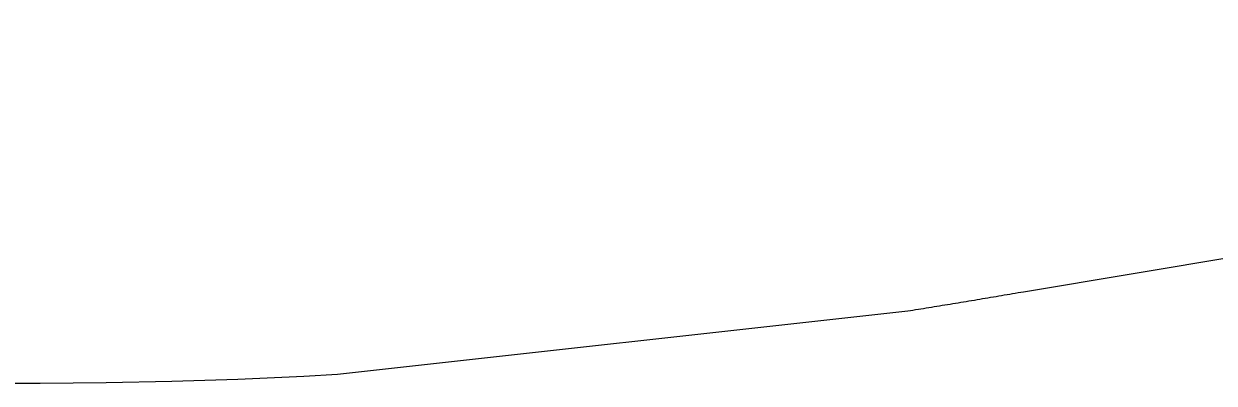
# Model space of a CAD drawing. Extents: x 2071991 to 2268989, y 436479 to 469629.
# Drawn here: x 2222499 to 2223647, y 437786 to 438133 of the extents above; entities that cross this region are included whole.
import ezdxf

# ---------------------------------------------------------------- set-up
doc = ezdxf.new("R2010")
doc.units = 0
doc.layers.add('approx_PSA', color=7, linetype='Continuous')

msp = doc.modelspace()

# ---------------------------------------------------------------- linework, layer by layer
at = {"layer": 'approx_PSA'}
for p, q in [((2223463.4, 437874), (2225005.5, 438132.7)), ((2223405.5, 437864.3), (2223408.1, 437864.7)), ((2223408.1, 437864.7), (2223410.7, 437865.2)), ((2223410.7, 437865.2), (2223413.3, 437865.6)), ((2223413.3, 437865.6), (2223415.9, 437866)), ((2223415.9, 437866), (2223418.5, 437866.5)), ((2223418.5, 437866.5), (2223421.1, 437866.9)), ((2223421.1, 437866.9), (2223423.8, 437867.4)), ((2223423.8, 437867.4), (2223426.4, 437867.8)), ((2223426.4, 437867.8), (2223429, 437868.2)), ((2223429, 437868.2), (2223431.6, 437868.7)), ((2223431.6, 437868.7), (2223434.3, 437869.1)), ((2223434.3, 437869.1), (2223436.9, 437869.5)), ((2223436.9, 437869.5), (2223439.5, 437870)), ((2223439.5, 437870), (2223442.2, 437870.4)), ((2223442.2, 437870.4), (2223444.8, 437870.9)), ((2223444.8, 437870.9), (2223447.4, 437871.3)), ((2223447.4, 437871.3), (2223450.1, 437871.8)), ((2223450.1, 437871.8), (2223452.8, 437872.2)), ((2223452.8, 437872.2), (2223455.4, 437872.7)), ((2223455.4, 437872.7), (2223458, 437873.1)), ((2223458, 437873.1), (2223460.7, 437873.5)), ((2223460.7, 437873.5), (2223463.4, 437874)), ((2223463.4, 437874), (2223463.4, 437874)), ((2222801.6, 437794.5), (2223351.7, 437855.5)), ((2223351.7, 437855.5), (2223354.2, 437855.9)), ((2223354.2, 437855.9), (2223356.7, 437856.3)), ((2223356.7, 437856.3), (2223359.2, 437856.7)), ((2223359.2, 437856.7), (2223361.9, 437857.1)), ((2223361.9, 437857.1), (2223364.3, 437857.5)), ((2223364.3, 437857.5), (2223366.9, 437857.9)), ((2223366.9, 437857.9), (2223369.5, 437858.4)), ((2223369.5, 437858.4), (2223372, 437858.8)), ((2223372, 437858.8), (2223374.6, 437859.2)), ((2223374.6, 437859.2), (2223377.1, 437859.6)), ((2223377.1, 437859.6), (2223379.7, 437860)), ((2223379.7, 437860), (2223382.3, 437860.5)), ((2223382.3, 437860.5), (2223384.8, 437860.9)), ((2223384.8, 437860.9), (2223387.4, 437861.3)), ((2223387.4, 437861.3), (2223390, 437861.7)), ((2223390, 437861.7), (2223392.5, 437862.1)), ((2223392.5, 437862.1), (2223395.1, 437862.6)), ((2223395.1, 437862.6), (2223397.8, 437863)), ((2223397.8, 437863), (2223400.3, 437863.4)), ((2223400.3, 437863.4), (2223402.9, 437863.9)), ((2223402.9, 437863.9), (2223405.5, 437864.3)), ((2222451.5, 437785.8), (2222515, 437785.7)), ((2222515, 437785.7), (2222578.6, 437786.2)), ((2222578.6, 437786.2), (2222642.1, 437787.6)), ((2222642.1, 437787.6), (2222705.6, 437789.7)), ((2222705.6, 437789.7), (2222769.1, 437792.6)), ((2222769.1, 437792.6), (2222801.6, 437794.5))]:
    msp.add_line(p, q, dxfattribs=at)

doc.saveas('drawing.dxf')
